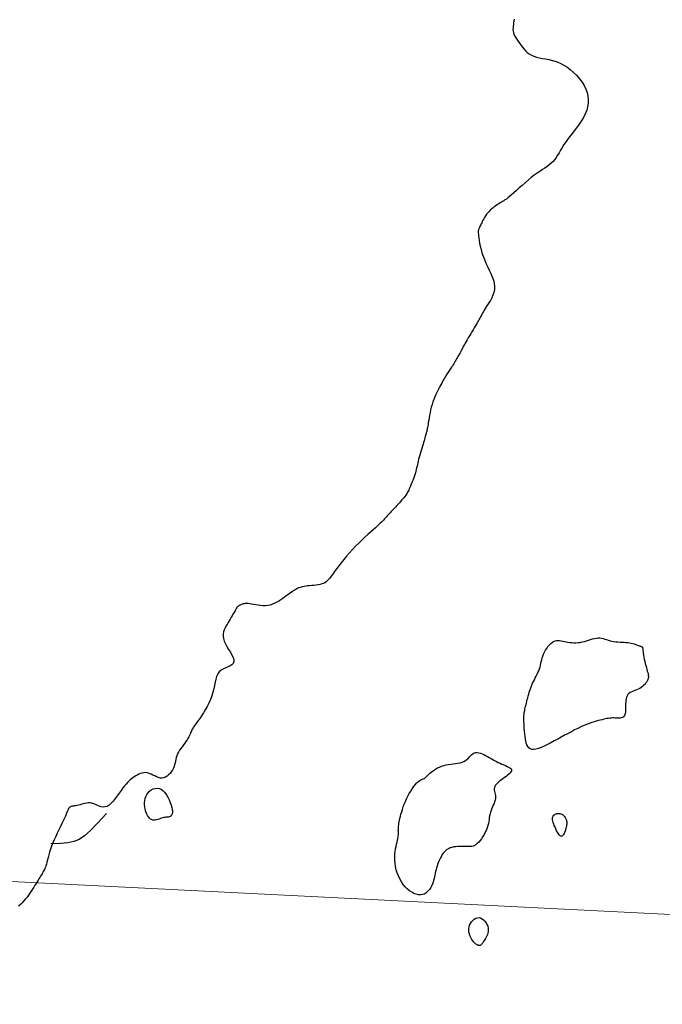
# Model space of a CAD drawing. Header units: millimetres. Extents: x 32690613 to 32693367, y 5343692 to 5344708.
# Tile 504 of 656: x 32692311 to 32692334, y 5344404 to 5344439. Entities that reach past the tile are written whole.
import ezdxf

# ---------------------------------------------------------------- set-up
doc = ezdxf.new("R2010")
doc.units = ezdxf.units.MM
doc.header["$LTSCALE"] = 20
doc.layers.get('0').update_dxf_attribs({"lineweight": 18})
doc.layers.get('Defpoints').update_dxf_attribs({"color": 11, "lineweight": 18})
doc.layers.add('02-DGM_HL_493.00', color=102, linetype='Continuous')
doc.layers.add('02-DGM_HL_493.50', color=112, linetype='Continuous')

# ---------------------------------------------------------------- blocks, each defined once
blk = doc.blocks.new('A$C78070446')
blk.add_line((4469498.77, 5342951.42), (4470248.353, 5342884.169))

msp = doc.modelspace()

# ---------------------------------------------------------------- linework, layer by layer
at = {"layer": '02-DGM_HL_493.00', "elevation": 493, "flags": 128}
for points in [[(32692328.326, 5344438.939), (32692328.316, 5344438.876), (32692328.305, 5344438.814), (32692328.295, 5344438.752), (32692328.287, 5344438.691), (32692328.283, 5344438.632), (32692328.282, 5344438.573), (32692328.288, 5344438.516), (32692328.299, 5344438.461), (32692328.317, 5344438.407), (32692328.341, 5344438.354), (32692328.369, 5344438.301), (32692328.402, 5344438.247), (32692328.439, 5344438.192), (32692328.479, 5344438.135), (32692328.522, 5344438.075), (32692328.567, 5344438.013), (32692328.615, 5344437.95), (32692328.668, 5344437.886), (32692328.725, 5344437.825), (32692328.787, 5344437.766), (32692328.856, 5344437.713), (32692328.933, 5344437.666), (32692329.017, 5344437.627), (32692329.111, 5344437.598), (32692329.212, 5344437.575), (32692329.32, 5344437.555), (32692329.434, 5344437.535), (32692329.552, 5344437.513), (32692329.675, 5344437.484), (32692329.8, 5344437.446), (32692329.927, 5344437.396), (32692330.054, 5344437.331), (32692330.18, 5344437.252), (32692330.303, 5344437.162), (32692330.42, 5344437.061), (32692330.529, 5344436.952), (32692330.629, 5344436.837), (32692330.717, 5344436.718), (32692330.792, 5344436.596), (32692330.852, 5344436.473), (32692330.896, 5344436.35), (32692330.924, 5344436.226), (32692330.937, 5344436.101), (32692330.934, 5344435.976), (32692330.915, 5344435.85), (32692330.881, 5344435.724), (32692330.831, 5344435.597), (32692330.766, 5344435.469), (32692330.689, 5344435.342), (32692330.603, 5344435.215), (32692330.511, 5344435.09), (32692330.417, 5344434.967), (32692330.323, 5344434.847), (32692330.234, 5344434.731), (32692330.152, 5344434.62), (32692330.08, 5344434.513), (32692330.017, 5344434.411), (32692329.96, 5344434.315), (32692329.907, 5344434.224), (32692329.857, 5344434.139), (32692329.806, 5344434.059), (32692329.753, 5344433.986), (32692329.696, 5344433.918), (32692329.633, 5344433.856), (32692329.563, 5344433.798), (32692329.488, 5344433.742), (32692329.407, 5344433.686), (32692329.32, 5344433.629), (32692329.229, 5344433.568), (32692329.132, 5344433.502), (32692329.031, 5344433.429), (32692328.926, 5344433.347), (32692328.819, 5344433.259), (32692328.711, 5344433.167), (32692328.604, 5344433.074), (32692328.501, 5344432.982), (32692328.404, 5344432.895), (32692328.313, 5344432.814), (32692328.232, 5344432.743), (32692328.162, 5344432.683), (32692328.101, 5344432.634), (32692328.048, 5344432.593), (32692328, 5344432.559), (32692327.957, 5344432.53), (32692327.915, 5344432.503), (32692327.874, 5344432.478), (32692327.831, 5344432.453), (32692327.785, 5344432.425), (32692327.736, 5344432.394), (32692327.685, 5344432.361), (32692327.634, 5344432.326), (32692327.583, 5344432.287), (32692327.532, 5344432.246), (32692327.483, 5344432.202), (32692327.437, 5344432.155), (32692327.393, 5344432.105), (32692327.353, 5344432.053), (32692327.316, 5344431.999), (32692327.283, 5344431.946), (32692327.252, 5344431.894), (32692327.224, 5344431.843), (32692327.2, 5344431.796), (32692327.178, 5344431.752), (32692327.159, 5344431.713), (32692327.143, 5344431.678), (32692327.129, 5344431.648), (32692327.117, 5344431.621), (32692327.106, 5344431.597), (32692327.097, 5344431.576), (32692327.089, 5344431.557), (32692327.081, 5344431.54), (32692327.074, 5344431.525), (32692327.068, 5344431.509), (32692327.063, 5344431.49), (32692327.06, 5344431.468), (32692327.058, 5344431.438), (32692327.058, 5344431.401), (32692327.061, 5344431.353), (32692327.067, 5344431.293), (32692327.076, 5344431.219), (32692327.089, 5344431.132), (32692327.106, 5344431.035), (32692327.128, 5344430.929), (32692327.156, 5344430.817), (32692327.189, 5344430.698), (32692327.229, 5344430.577), (32692327.275, 5344430.454), (32692327.329, 5344430.331), (32692327.386, 5344430.209), (32692327.444, 5344430.088), (32692327.5, 5344429.968), (32692327.55, 5344429.849), (32692327.591, 5344429.733), (32692327.62, 5344429.62), (32692327.633, 5344429.509), (32692327.629, 5344429.401), (32692327.608, 5344429.298), (32692327.576, 5344429.198), (32692327.534, 5344429.104), (32692327.486, 5344429.015), (32692327.436, 5344428.932), (32692327.386, 5344428.857), (32692327.34, 5344428.789), (32692327.301, 5344428.728), (32692327.267, 5344428.675), (32692327.239, 5344428.627), (32692327.215, 5344428.584), (32692327.193, 5344428.544), (32692327.174, 5344428.507), (32692327.155, 5344428.47), (32692327.136, 5344428.433), (32692327.116, 5344428.395), (32692327.094, 5344428.355), (32692327.071, 5344428.313), (32692327.045, 5344428.268), (32692327.018, 5344428.22), (32692326.987, 5344428.167), (32692326.954, 5344428.111), (32692326.917, 5344428.049), (32692326.877, 5344427.983), (32692326.835, 5344427.913), (32692326.791, 5344427.841), (32692326.748, 5344427.768), (32692326.705, 5344427.698), (32692326.665, 5344427.63), (32692326.628, 5344427.567), (32692326.595, 5344427.511), (32692326.568, 5344427.462), (32692326.545, 5344427.421), (32692326.526, 5344427.385), (32692326.511, 5344427.354), (32692326.497, 5344427.326), (32692326.484, 5344427.3), (32692326.473, 5344427.275), (32692326.46, 5344427.251), (32692326.447, 5344427.224), (32692326.432, 5344427.196), (32692326.416, 5344427.167), (32692326.398, 5344427.136), (32692326.38, 5344427.103), (32692326.36, 5344427.068), (32692326.34, 5344427.032), (32692326.318, 5344426.993), (32692326.295, 5344426.953), (32692326.271, 5344426.911), (32692326.246, 5344426.869), (32692326.221, 5344426.826), (32692326.195, 5344426.783), (32692326.169, 5344426.74), (32692326.144, 5344426.699), (32692326.118, 5344426.66), (32692326.093, 5344426.622), (32692326.068, 5344426.586), (32692326.044, 5344426.552), (32692326.02, 5344426.517), (32692325.996, 5344426.483), (32692325.972, 5344426.449), (32692325.948, 5344426.413), (32692325.924, 5344426.376), (32692325.9, 5344426.337), (32692325.876, 5344426.295), (32692325.851, 5344426.251), (32692325.825, 5344426.204), (32692325.798, 5344426.154), (32692325.77, 5344426.1), (32692325.739, 5344426.042), (32692325.707, 5344425.98), (32692325.673, 5344425.914), (32692325.637, 5344425.844), (32692325.6, 5344425.77), (32692325.564, 5344425.692), (32692325.527, 5344425.61), (32692325.492, 5344425.524), (32692325.459, 5344425.435), (32692325.429, 5344425.343), (32692325.402, 5344425.248), (32692325.378, 5344425.151), (32692325.357, 5344425.055), (32692325.339, 5344424.961), (32692325.323, 5344424.871), (32692325.309, 5344424.786), (32692325.296, 5344424.709), (32692325.286, 5344424.641), (32692325.276, 5344424.583), (32692325.268, 5344424.535), (32692325.26, 5344424.494), (32692325.253, 5344424.459), (32692325.246, 5344424.429), (32692325.24, 5344424.401), (32692325.233, 5344424.374), (32692325.226, 5344424.347), (32692325.219, 5344424.318), (32692325.211, 5344424.287), (32692325.201, 5344424.252), (32692325.191, 5344424.213), (32692325.179, 5344424.17), (32692325.165, 5344424.122), (32692325.149, 5344424.068), (32692325.131, 5344424.008), (32692325.111, 5344423.942), (32692325.089, 5344423.87), (32692325.066, 5344423.795), (32692325.042, 5344423.717), (32692325.019, 5344423.638), (32692324.996, 5344423.56), (32692324.975, 5344423.485), (32692324.955, 5344423.413), (32692324.939, 5344423.346), (32692324.924, 5344423.283), (32692324.911, 5344423.223), (32692324.898, 5344423.165), (32692324.885, 5344423.108), (32692324.872, 5344423.051), (32692324.856, 5344422.992), (32692324.839, 5344422.93), (32692324.818, 5344422.865), (32692324.795, 5344422.798), (32692324.771, 5344422.729), (32692324.745, 5344422.661), (32692324.719, 5344422.594), (32692324.694, 5344422.53), (32692324.669, 5344422.469), (32692324.646, 5344422.414), (32692324.625, 5344422.366), (32692324.605, 5344422.322), (32692324.587, 5344422.283), (32692324.567, 5344422.247), (32692324.547, 5344422.212), (32692324.525, 5344422.177), (32692324.5, 5344422.142), (32692324.472, 5344422.105), (32692324.439, 5344422.065), (32692324.403, 5344422.021), (32692324.363, 5344421.976), (32692324.321, 5344421.928), (32692324.276, 5344421.879), (32692324.23, 5344421.828), (32692324.182, 5344421.777), (32692324.134, 5344421.725), (32692324.087, 5344421.673), (32692324.039, 5344421.621), (32692323.992, 5344421.571), (32692323.946, 5344421.521), (32692323.902, 5344421.474), (32692323.86, 5344421.428), (32692323.82, 5344421.385), (32692323.782, 5344421.344), (32692323.748, 5344421.306), (32692323.714, 5344421.27), (32692323.679, 5344421.234), (32692323.642, 5344421.197), (32692323.6, 5344421.156), (32692323.552, 5344421.11), (32692323.496, 5344421.057), (32692323.429, 5344420.997), (32692323.351, 5344420.926), (32692323.262, 5344420.847), (32692323.166, 5344420.76), (32692323.062, 5344420.665), (32692322.955, 5344420.564), (32692322.845, 5344420.458), (32692322.734, 5344420.346), (32692322.625, 5344420.231), (32692322.519, 5344420.113), (32692322.416, 5344419.994), (32692322.319, 5344419.876), (32692322.226, 5344419.76), (32692322.14, 5344419.649), (32692322.061, 5344419.544), (32692321.989, 5344419.448), (32692321.925, 5344419.362), (32692321.87, 5344419.287), (32692321.821, 5344419.223), (32692321.777, 5344419.17), (32692321.735, 5344419.125), (32692321.693, 5344419.088), (32692321.65, 5344419.058), (32692321.601, 5344419.033), (32692321.547, 5344419.013), (32692321.484, 5344418.997), (32692321.415, 5344418.984), (32692321.341, 5344418.973), (32692321.264, 5344418.964), (32692321.187, 5344418.956), (32692321.112, 5344418.949), (32692321.04, 5344418.943), (32692320.974, 5344418.935), (32692320.916, 5344418.927), (32692320.864, 5344418.918), (32692320.817, 5344418.907), (32692320.775, 5344418.894), (32692320.735, 5344418.88), (32692320.697, 5344418.863), (32692320.659, 5344418.843), (32692320.62, 5344418.821), (32692320.579, 5344418.797), (32692320.536, 5344418.769), (32692320.49, 5344418.738), (32692320.442, 5344418.705), (32692320.391, 5344418.669), (32692320.338, 5344418.631), (32692320.282, 5344418.59), (32692320.222, 5344418.547), (32692320.16, 5344418.502), (32692320.095, 5344418.457), (32692320.026, 5344418.412), (32692319.955, 5344418.37), (32692319.881, 5344418.331), (32692319.804, 5344418.298), (32692319.724, 5344418.272), (32692319.641, 5344418.255), (32692319.556, 5344418.247), (32692319.47, 5344418.247), (32692319.383, 5344418.254), (32692319.298, 5344418.265), (32692319.216, 5344418.278), (32692319.137, 5344418.293), (32692319.064, 5344418.306), (32692318.997, 5344418.316), (32692318.938, 5344418.322), (32692318.886, 5344418.323), (32692318.841, 5344418.321), (32692318.802, 5344418.316), (32692318.768, 5344418.309), (32692318.738, 5344418.3), (32692318.711, 5344418.29), (32692318.688, 5344418.281), (32692318.667, 5344418.271), (32692318.648, 5344418.262), (32692318.63, 5344418.254), (32692318.615, 5344418.245), (32692318.6, 5344418.236), (32692318.588, 5344418.227), (32692318.576, 5344418.217), (32692318.566, 5344418.206), (32692318.556, 5344418.195), (32692318.547, 5344418.182), (32692318.537, 5344418.167), (32692318.526, 5344418.149), (32692318.514, 5344418.128), (32692318.499, 5344418.102), (32692318.482, 5344418.072), (32692318.461, 5344418.036), (32692318.436, 5344417.994), (32692318.408, 5344417.946), (32692318.377, 5344417.894), (32692318.343, 5344417.838), (32692318.308, 5344417.778), (32692318.271, 5344417.717), (32692318.234, 5344417.654), (32692318.197, 5344417.59), (32692318.16, 5344417.526), (32692318.127, 5344417.461), (32692318.097, 5344417.394), (32692318.075, 5344417.324), (32692318.062, 5344417.251), (32692318.06, 5344417.174), (32692318.071, 5344417.091), (32692318.098, 5344417.002), (32692318.14, 5344416.907), (32692318.195, 5344416.807), (32692318.255, 5344416.705), (32692318.315, 5344416.604), (32692318.37, 5344416.507), (32692318.414, 5344416.416), (32692318.44, 5344416.335), (32692318.443, 5344416.265), (32692318.42, 5344416.209), (32692318.373, 5344416.163), (32692318.309, 5344416.125), (32692318.233, 5344416.09), (32692318.151, 5344416.055), (32692318.068, 5344416.016), (32692317.991, 5344415.969), (32692317.923, 5344415.911), (32692317.871, 5344415.839), (32692317.831, 5344415.754), (32692317.801, 5344415.657), (32692317.776, 5344415.551), (32692317.753, 5344415.437), (32692317.73, 5344415.317), (32692317.701, 5344415.193), (32692317.664, 5344415.067), (32692317.617, 5344414.94), (32692317.561, 5344414.815), (32692317.498, 5344414.693), (32692317.431, 5344414.576), (32692317.363, 5344414.465), (32692317.296, 5344414.364), (32692317.233, 5344414.272), (32692317.177, 5344414.193), (32692317.13, 5344414.127), (32692317.09, 5344414.074), (32692317.058, 5344414.029), (32692317.031, 5344413.992), (32692317.01, 5344413.96), (32692316.991, 5344413.931), (32692316.975, 5344413.902), (32692316.961, 5344413.872), (32692316.946, 5344413.838), (32692316.931, 5344413.801), (32692316.915, 5344413.76), (32692316.896, 5344413.716), (32692316.875, 5344413.669), (32692316.85, 5344413.618), (32692316.821, 5344413.566), (32692316.787, 5344413.511), (32692316.748, 5344413.454), (32692316.704, 5344413.394), (32692316.658, 5344413.334), (32692316.611, 5344413.272), (32692316.566, 5344413.209), (32692316.523, 5344413.146), (32692316.484, 5344413.082), (32692316.452, 5344413.018), (32692316.427, 5344412.955), (32692316.407, 5344412.891), (32692316.392, 5344412.828), (32692316.378, 5344412.765), (32692316.365, 5344412.702), (32692316.349, 5344412.639), (32692316.33, 5344412.576), (32692316.305, 5344412.512), (32692316.272, 5344412.449), (32692316.233, 5344412.387), (32692316.187, 5344412.329), (32692316.137, 5344412.276), (32692316.082, 5344412.231), (32692316.024, 5344412.196), (32692315.963, 5344412.173), (32692315.901, 5344412.163), (32692315.839, 5344412.167), (32692315.776, 5344412.184), (32692315.712, 5344412.21), (32692315.648, 5344412.241), (32692315.584, 5344412.274), (32692315.521, 5344412.306), (32692315.457, 5344412.333), (32692315.394, 5344412.351), (32692315.331, 5344412.359), (32692315.269, 5344412.356), (32692315.208, 5344412.345), (32692315.148, 5344412.326), (32692315.09, 5344412.302), (32692315.033, 5344412.273), (32692314.979, 5344412.241), (32692314.927, 5344412.208), (32692314.877, 5344412.175), (32692314.829, 5344412.14), (32692314.782, 5344412.102), (32692314.734, 5344412.06), (32692314.686, 5344412.012), (32692314.636, 5344411.956), (32692314.582, 5344411.892), (32692314.525, 5344411.817), (32692314.463, 5344411.731), (32692314.398, 5344411.638), (32692314.329, 5344411.542), (32692314.258, 5344411.447), (32692314.185, 5344411.358), (32692314.112, 5344411.279), (32692314.039, 5344411.215), (32692313.967, 5344411.17), (32692313.896, 5344411.147), (32692313.826, 5344411.143), (32692313.759, 5344411.154), (32692313.692, 5344411.175), (32692313.626, 5344411.203), (32692313.561, 5344411.233), (32692313.497, 5344411.26), (32692313.434, 5344411.28), (32692313.371, 5344411.29), (32692313.309, 5344411.291), (32692313.248, 5344411.285), (32692313.188, 5344411.273), (32692313.129, 5344411.258), (32692313.072, 5344411.241), (32692313.017, 5344411.224), (32692312.964, 5344411.21), (32692312.914, 5344411.199), (32692312.866, 5344411.192), (32692312.821, 5344411.186), (32692312.78, 5344411.18), (32692312.742, 5344411.174), (32692312.707, 5344411.166), (32692312.677, 5344411.154), (32692312.65, 5344411.138), (32692312.628, 5344411.116), (32692312.608, 5344411.088), (32692312.59, 5344411.053), (32692312.572, 5344411.01), (32692312.552, 5344410.959), (32692312.528, 5344410.899), (32692312.5, 5344410.829), (32692312.465, 5344410.75), (32692312.423, 5344410.66), (32692312.375, 5344410.561), (32692312.322, 5344410.455), (32692312.267, 5344410.343), (32692312.211, 5344410.228), (32692312.155, 5344410.111), (32692312.103, 5344409.993), (32692312.054, 5344409.877), (32692312.012, 5344409.765), (32692311.975, 5344409.656), (32692311.942, 5344409.553), (32692311.914, 5344409.455), (32692311.889, 5344409.363), (32692311.867, 5344409.279), (32692311.847, 5344409.203), (32692311.828, 5344409.135), (32692311.81, 5344409.076), (32692311.792, 5344409.025), (32692311.774, 5344408.98), (32692311.756, 5344408.94), (32692311.737, 5344408.903), (32692311.718, 5344408.868), (32692311.697, 5344408.832), (32692311.674, 5344408.795), (32692311.65, 5344408.755), (32692311.623, 5344408.712), (32692311.595, 5344408.665), (32692311.564, 5344408.616), (32692311.532, 5344408.563), (32692311.498, 5344408.507), (32692311.462, 5344408.447), (32692311.423, 5344408.385), (32692311.383, 5344408.319), (32692311.341, 5344408.251), (32692311.296, 5344408.182), (32692311.249, 5344408.111), (32692311.2, 5344408.041), (32692311.147, 5344407.971), (32692311.092, 5344407.902), (32692311.033, 5344407.836), (32692310.972, 5344407.772), (32692310.909, 5344407.711), (32692310.847, 5344407.652)], [(32692313.949, 5344410.919), (32692313.63, 5344410.576), (32692313.378, 5344410.318), (32692313.17, 5344410.132), (32692312.983, 5344410.005), (32692312.795, 5344409.926), (32692312.582, 5344409.88), (32692312.321, 5344409.856), (32692311.989, 5344409.842)]]:
    msp.add_lwpolyline(points, dxfattribs=at)
msp.add_lwpolyline([(32692315.581, 5344410.685), (32692315.54, 5344410.7), (32692315.501, 5344410.723), (32692315.464, 5344410.755), (32692315.43, 5344410.795), (32692315.398, 5344410.842), (32692315.37, 5344410.895), (32692315.345, 5344410.953), (32692315.324, 5344411.017), (32692315.306, 5344411.085), (32692315.294, 5344411.156), (32692315.288, 5344411.229), (32692315.287, 5344411.303), (32692315.295, 5344411.377), (32692315.31, 5344411.45), (32692315.334, 5344411.52), (32692315.368, 5344411.586), (32692315.412, 5344411.647), (32692315.465, 5344411.702), (32692315.526, 5344411.747), (32692315.591, 5344411.782), (32692315.66, 5344411.804), (32692315.731, 5344411.811), (32692315.803, 5344411.801), (32692315.872, 5344411.772), (32692315.939, 5344411.724), (32692316.001, 5344411.658), (32692316.059, 5344411.579), (32692316.111, 5344411.492), (32692316.157, 5344411.399), (32692316.196, 5344411.306), (32692316.227, 5344411.216), (32692316.25, 5344411.134), (32692316.265, 5344411.062), (32692316.271, 5344411.001), (32692316.27, 5344410.949), (32692316.262, 5344410.906), (32692316.25, 5344410.872), (32692316.232, 5344410.845), (32692316.211, 5344410.824), (32692316.188, 5344410.809), (32692316.162, 5344410.799), (32692316.135, 5344410.793), (32692316.106, 5344410.789), (32692316.075, 5344410.787), (32692316.042, 5344410.784), (32692316.007, 5344410.781), (32692315.97, 5344410.775), (32692315.931, 5344410.767), (32692315.89, 5344410.754), (32692315.847, 5344410.738), (32692315.803, 5344410.721), (32692315.758, 5344410.705), (32692315.713, 5344410.692), (32692315.668, 5344410.683), (32692315.624, 5344410.68)], close=True, dxfattribs=at)
at = {"layer": '02-DGM_HL_493.50', "elevation": 493.5, "flags": 128}
for points in [[(32692330.158, 5344416.974), (32692330.222, 5344416.962), (32692330.29, 5344416.953), (32692330.359, 5344416.946), (32692330.43, 5344416.943), (32692330.503, 5344416.943), (32692330.576, 5344416.946), (32692330.651, 5344416.954), (32692330.725, 5344416.967), (32692330.8, 5344416.985), (32692330.873, 5344417.006), (32692330.946, 5344417.029), (32692331.018, 5344417.052), (32692331.088, 5344417.074), (32692331.157, 5344417.092), (32692331.223, 5344417.105), (32692331.287, 5344417.112), (32692331.348, 5344417.11), (32692331.407, 5344417.102), (32692331.465, 5344417.088), (32692331.523, 5344417.071), (32692331.582, 5344417.051), (32692331.642, 5344417.032), (32692331.704, 5344417.013), (32692331.769, 5344416.997), (32692331.838, 5344416.985), (32692331.91, 5344416.976), (32692331.984, 5344416.97), (32692332.058, 5344416.966), (32692332.132, 5344416.962), (32692332.204, 5344416.958), (32692332.273, 5344416.954), (32692332.338, 5344416.947), (32692332.399, 5344416.938), (32692332.454, 5344416.926), (32692332.505, 5344416.913), (32692332.552, 5344416.899), (32692332.594, 5344416.885), (32692332.633, 5344416.871), (32692332.668, 5344416.858), (32692332.7, 5344416.846), (32692332.728, 5344416.836), (32692332.754, 5344416.828), (32692332.777, 5344416.821), (32692332.796, 5344416.814), (32692332.813, 5344416.808), (32692332.827, 5344416.801), (32692332.838, 5344416.793), (32692332.846, 5344416.784), (32692332.851, 5344416.773), (32692332.855, 5344416.759), (32692332.857, 5344416.741), (32692332.858, 5344416.718), (32692332.86, 5344416.689), (32692332.863, 5344416.654), (32692332.868, 5344416.612), (32692332.875, 5344416.561), (32692332.885, 5344416.501), (32692332.899, 5344416.434), (32692332.914, 5344416.362), (32692332.931, 5344416.287), (32692332.949, 5344416.211), (32692332.968, 5344416.136), (32692332.986, 5344416.065), (32692333.004, 5344416), (32692333.02, 5344415.942), (32692333.034, 5344415.89), (32692333.046, 5344415.844), (32692333.054, 5344415.801), (32692333.059, 5344415.762), (32692333.059, 5344415.724), (32692333.053, 5344415.686), (32692333.042, 5344415.647), (32692333.025, 5344415.606), (32692333.002, 5344415.564), (32692332.973, 5344415.522), (32692332.938, 5344415.48), (32692332.899, 5344415.439), (32692332.855, 5344415.4), (32692332.806, 5344415.364), (32692332.754, 5344415.332), (32692332.698, 5344415.304), (32692332.639, 5344415.28), (32692332.581, 5344415.257), (32692332.523, 5344415.234), (32692332.469, 5344415.21), (32692332.418, 5344415.183), (32692332.373, 5344415.151), (32692332.336, 5344415.114), (32692332.307, 5344415.071), (32692332.286, 5344415.021), (32692332.271, 5344414.966), (32692332.262, 5344414.908), (32692332.257, 5344414.847), (32692332.254, 5344414.785), (32692332.254, 5344414.723), (32692332.253, 5344414.662), (32692332.252, 5344414.604), (32692332.25, 5344414.548), (32692332.246, 5344414.497), (32692332.239, 5344414.449), (32692332.228, 5344414.407), (32692332.214, 5344414.37), (32692332.195, 5344414.339), (32692332.171, 5344414.315), (32692332.141, 5344414.298), (32692332.106, 5344414.288), (32692332.067, 5344414.282), (32692332.024, 5344414.28), (32692331.979, 5344414.281), (32692331.933, 5344414.284), (32692331.885, 5344414.286), (32692331.837, 5344414.287), (32692331.789, 5344414.287), (32692331.742, 5344414.284), (32692331.694, 5344414.279), (32692331.644, 5344414.272), (32692331.593, 5344414.263), (32692331.54, 5344414.252), (32692331.484, 5344414.24), (32692331.424, 5344414.227), (32692331.36, 5344414.211), (32692331.291, 5344414.194), (32692331.218, 5344414.174), (32692331.14, 5344414.151), (32692331.058, 5344414.125), (32692330.97, 5344414.094), (32692330.878, 5344414.059), (32692330.78, 5344414.018), (32692330.677, 5344413.971), (32692330.569, 5344413.919), (32692330.456, 5344413.863), (32692330.341, 5344413.803), (32692330.223, 5344413.741), (32692330.102, 5344413.676), (32692329.981, 5344413.609), (32692329.858, 5344413.542), (32692329.736, 5344413.475), (32692329.615, 5344413.41), (32692329.498, 5344413.349), (32692329.385, 5344413.294), (32692329.278, 5344413.247), (32692329.179, 5344413.211), (32692329.09, 5344413.186), (32692329.011, 5344413.175), (32692328.944, 5344413.18), (32692328.888, 5344413.2), (32692328.842, 5344413.233), (32692328.805, 5344413.278), (32692328.776, 5344413.334), (32692328.752, 5344413.4), (32692328.733, 5344413.473), (32692328.718, 5344413.553), (32692328.706, 5344413.638), (32692328.695, 5344413.727), (32692328.687, 5344413.817), (32692328.68, 5344413.906), (32692328.676, 5344413.993), (32692328.672, 5344414.075), (32692328.67, 5344414.151), (32692328.668, 5344414.218), (32692328.668, 5344414.276), (32692328.668, 5344414.325), (32692328.669, 5344414.368), (32692328.672, 5344414.406), (32692328.676, 5344414.442), (32692328.681, 5344414.477), (32692328.687, 5344414.513), (32692328.695, 5344414.553), (32692328.705, 5344414.597), (32692328.716, 5344414.647), (32692328.728, 5344414.7), (32692328.742, 5344414.756), (32692328.756, 5344414.815), (32692328.772, 5344414.876), (32692328.788, 5344414.939), (32692328.804, 5344415.002), (32692328.822, 5344415.065), (32692328.839, 5344415.128), (32692328.858, 5344415.192), (32692328.878, 5344415.255), (32692328.899, 5344415.318), (32692328.923, 5344415.382), (32692328.948, 5344415.445), (32692328.975, 5344415.509), (32692329.005, 5344415.573), (32692329.037, 5344415.636), (32692329.069, 5344415.7), (32692329.102, 5344415.764), (32692329.134, 5344415.828), (32692329.164, 5344415.892), (32692329.191, 5344415.955), (32692329.215, 5344416.019), (32692329.235, 5344416.082), (32692329.252, 5344416.145), (32692329.267, 5344416.209), (32692329.281, 5344416.273), (32692329.297, 5344416.338), (32692329.314, 5344416.403), (32692329.336, 5344416.469), (32692329.361, 5344416.537), (32692329.393, 5344416.605), (32692329.43, 5344416.674), (32692329.471, 5344416.74), (32692329.516, 5344416.803), (32692329.563, 5344416.861), (32692329.613, 5344416.911), (32692329.665, 5344416.954), (32692329.716, 5344416.987), (32692329.768, 5344417.008), (32692329.82, 5344417.02), (32692329.872, 5344417.023), (32692329.926, 5344417.02), (32692329.981, 5344417.011), (32692330.037, 5344417), (32692330.096, 5344416.987)], [(32692325.147, 5344412.152), (32692325.173, 5344412.169), (32692325.198, 5344412.191), (32692325.224, 5344412.215), (32692325.251, 5344412.243), (32692325.281, 5344412.273), (32692325.314, 5344412.306), (32692325.352, 5344412.34), (32692325.394, 5344412.376), (32692325.443, 5344412.414), (32692325.497, 5344412.451), (32692325.557, 5344412.488), (32692325.621, 5344412.523), (32692325.69, 5344412.556), (32692325.763, 5344412.587), (32692325.84, 5344412.613), (32692325.92, 5344412.634), (32692326.004, 5344412.651), (32692326.088, 5344412.663), (32692326.174, 5344412.674), (32692326.257, 5344412.684), (32692326.339, 5344412.695), (32692326.416, 5344412.71), (32692326.488, 5344412.729), (32692326.553, 5344412.755), (32692326.611, 5344412.789), (32692326.662, 5344412.829), (32692326.708, 5344412.872), (32692326.75, 5344412.916), (32692326.791, 5344412.959), (32692326.831, 5344412.997), (32692326.873, 5344413.029), (32692326.917, 5344413.052), (32692326.965, 5344413.064), (32692327.017, 5344413.065), (32692327.073, 5344413.058), (32692327.131, 5344413.043), (32692327.191, 5344413.021), (32692327.253, 5344412.995), (32692327.317, 5344412.964), (32692327.38, 5344412.931), (32692327.444, 5344412.896), (32692327.508, 5344412.861), (32692327.572, 5344412.825), (32692327.636, 5344412.79), (32692327.7, 5344412.755), (32692327.764, 5344412.721), (32692327.828, 5344412.689), (32692327.891, 5344412.659), (32692327.955, 5344412.631), (32692328.016, 5344412.606), (32692328.073, 5344412.581), (32692328.125, 5344412.557), (32692328.168, 5344412.532), (32692328.202, 5344412.507), (32692328.224, 5344412.48), (32692328.233, 5344412.45), (32692328.227, 5344412.417), (32692328.207, 5344412.382), (32692328.176, 5344412.344), (32692328.137, 5344412.305), (32692328.09, 5344412.265), (32692328.038, 5344412.224), (32692327.983, 5344412.183), (32692327.928, 5344412.143), (32692327.874, 5344412.104), (32692327.823, 5344412.066), (32692327.775, 5344412.028), (32692327.732, 5344411.99), (32692327.695, 5344411.951), (32692327.664, 5344411.913), (32692327.641, 5344411.873), (32692327.626, 5344411.831), (32692327.621, 5344411.788), (32692327.623, 5344411.744), (32692327.631, 5344411.698), (32692327.641, 5344411.65), (32692327.651, 5344411.6), (32692327.66, 5344411.549), (32692327.665, 5344411.496), (32692327.663, 5344411.442), (32692327.653, 5344411.387), (32692327.636, 5344411.33), (32692327.614, 5344411.272), (32692327.589, 5344411.212), (32692327.562, 5344411.152), (32692327.535, 5344411.09), (32692327.51, 5344411.028), (32692327.488, 5344410.965), (32692327.472, 5344410.901), (32692327.459, 5344410.837), (32692327.448, 5344410.771), (32692327.438, 5344410.704), (32692327.427, 5344410.635), (32692327.414, 5344410.564), (32692327.396, 5344410.491), (32692327.373, 5344410.415), (32692327.343, 5344410.336), (32692327.307, 5344410.257), (32692327.266, 5344410.178), (32692327.22, 5344410.102), (32692327.173, 5344410.029), (32692327.123, 5344409.963), (32692327.073, 5344409.905), (32692327.023, 5344409.856), (32692326.975, 5344409.818), (32692326.928, 5344409.789), (32692326.881, 5344409.77), (32692326.833, 5344409.757), (32692326.783, 5344409.75), (32692326.731, 5344409.748), (32692326.675, 5344409.748), (32692326.615, 5344409.75), (32692326.55, 5344409.752), (32692326.481, 5344409.754), (32692326.41, 5344409.754), (32692326.337, 5344409.752), (32692326.265, 5344409.747), (32692326.195, 5344409.737), (32692326.127, 5344409.723), (32692326.064, 5344409.703), (32692326.007, 5344409.676), (32692325.955, 5344409.644), (32692325.907, 5344409.606), (32692325.864, 5344409.564), (32692325.825, 5344409.517), (32692325.79, 5344409.467), (32692325.757, 5344409.414), (32692325.727, 5344409.358), (32692325.699, 5344409.301), (32692325.673, 5344409.242), (32692325.648, 5344409.182), (32692325.626, 5344409.121), (32692325.606, 5344409.059), (32692325.587, 5344408.996), (32692325.57, 5344408.933), (32692325.555, 5344408.87), (32692325.541, 5344408.807), (32692325.528, 5344408.744), (32692325.515, 5344408.682), (32692325.501, 5344408.619), (32692325.485, 5344408.557), (32692325.466, 5344408.495), (32692325.444, 5344408.433), (32692325.418, 5344408.372), (32692325.386, 5344408.312), (32692325.35, 5344408.254), (32692325.308, 5344408.2), (32692325.26, 5344408.151), (32692325.208, 5344408.11), (32692325.15, 5344408.077), (32692325.088, 5344408.055), (32692325.02, 5344408.046), (32692324.947, 5344408.05), (32692324.87, 5344408.067), (32692324.791, 5344408.098), (32692324.711, 5344408.14), (32692324.632, 5344408.194), (32692324.554, 5344408.258), (32692324.48, 5344408.332), (32692324.411, 5344408.416), (32692324.349, 5344408.509), (32692324.293, 5344408.609), (32692324.243, 5344408.714), (32692324.201, 5344408.823), (32692324.167, 5344408.935), (32692324.141, 5344409.048), (32692324.123, 5344409.16), (32692324.113, 5344409.27), (32692324.111, 5344409.376), (32692324.117, 5344409.478), (32692324.129, 5344409.575), (32692324.144, 5344409.667), (32692324.162, 5344409.754), (32692324.18, 5344409.834), (32692324.198, 5344409.908), (32692324.213, 5344409.974), (32692324.224, 5344410.034), (32692324.232, 5344410.087), (32692324.236, 5344410.134), (32692324.239, 5344410.177), (32692324.24, 5344410.217), (32692324.24, 5344410.254), (32692324.239, 5344410.289), (32692324.238, 5344410.323), (32692324.239, 5344410.358), (32692324.24, 5344410.394), (32692324.243, 5344410.432), (32692324.247, 5344410.473), (32692324.252, 5344410.517), (32692324.26, 5344410.566), (32692324.269, 5344410.619), (32692324.281, 5344410.679), (32692324.296, 5344410.746), (32692324.313, 5344410.818), (32692324.333, 5344410.896), (32692324.357, 5344410.978), (32692324.384, 5344411.064), (32692324.414, 5344411.154), (32692324.449, 5344411.246), (32692324.488, 5344411.34), (32692324.531, 5344411.434), (32692324.577, 5344411.528), (32692324.626, 5344411.62), (32692324.677, 5344411.708), (32692324.728, 5344411.789), (32692324.778, 5344411.864), (32692324.827, 5344411.929), (32692324.874, 5344411.984), (32692324.917, 5344412.027), (32692324.957, 5344412.059), (32692324.994, 5344412.083), (32692325.029, 5344412.101), (32692325.061, 5344412.115), (32692325.092, 5344412.126), (32692325.12, 5344412.138)], [(32692329.974, 5344410.116), (32692329.946, 5344410.133), (32692329.915, 5344410.164), (32692329.884, 5344410.205), (32692329.852, 5344410.255), (32692329.822, 5344410.311), (32692329.792, 5344410.371), (32692329.765, 5344410.432), (32692329.74, 5344410.491), (32692329.719, 5344410.546), (32692329.701, 5344410.598), (32692329.688, 5344410.645), (32692329.679, 5344410.689), (32692329.675, 5344410.729), (32692329.677, 5344410.765), (32692329.684, 5344410.798), (32692329.696, 5344410.827), (32692329.715, 5344410.853), (32692329.74, 5344410.875), (32692329.768, 5344410.893), (32692329.8, 5344410.907), (32692329.834, 5344410.917), (32692329.869, 5344410.922), (32692329.904, 5344410.922), (32692329.939, 5344410.918), (32692329.971, 5344410.908), (32692330.002, 5344410.894), (32692330.03, 5344410.877), (32692330.057, 5344410.856), (32692330.081, 5344410.833), (32692330.102, 5344410.808), (32692330.12, 5344410.782), (32692330.136, 5344410.755), (32692330.149, 5344410.729), (32692330.16, 5344410.704), (32692330.168, 5344410.678), (32692330.173, 5344410.653), (32692330.177, 5344410.629), (32692330.179, 5344410.605), (32692330.18, 5344410.581), (32692330.179, 5344410.558), (32692330.177, 5344410.535), (32692330.175, 5344410.512), (32692330.171, 5344410.488), (32692330.165, 5344410.463), (32692330.159, 5344410.437), (32692330.151, 5344410.407), (32692330.141, 5344410.375), (32692330.13, 5344410.339), (32692330.118, 5344410.299), (32692330.103, 5344410.258), (32692330.087, 5344410.217), (32692330.068, 5344410.18), (32692330.048, 5344410.149), (32692330.026, 5344410.126), (32692330.001, 5344410.114)], [(32692327.406, 5344406.874), (32692327.411, 5344406.814), (32692327.408, 5344406.756), (32692327.398, 5344406.701), (32692327.381, 5344406.648), (32692327.36, 5344406.599), (32692327.337, 5344406.553), (32692327.312, 5344406.51), (32692327.288, 5344406.47), (32692327.265, 5344406.433), (32692327.245, 5344406.399), (32692327.225, 5344406.369), (32692327.207, 5344406.342), (32692327.189, 5344406.319), (32692327.172, 5344406.3), (32692327.155, 5344406.285), (32692327.138, 5344406.273), (32692327.121, 5344406.265), (32692327.104, 5344406.261), (32692327.086, 5344406.261), (32692327.069, 5344406.263), (32692327.051, 5344406.268), (32692327.033, 5344406.276), (32692327.014, 5344406.285), (32692326.996, 5344406.296), (32692326.978, 5344406.309), (32692326.959, 5344406.323), (32692326.94, 5344406.34), (32692326.921, 5344406.36), (32692326.9, 5344406.383), (32692326.879, 5344406.41), (32692326.857, 5344406.441), (32692326.834, 5344406.478), (32692326.81, 5344406.52), (32692326.786, 5344406.567), (32692326.764, 5344406.618), (32692326.745, 5344406.673), (32692326.731, 5344406.73), (32692326.723, 5344406.79), (32692326.724, 5344406.852), (32692326.734, 5344406.915), (32692326.754, 5344406.978), (32692326.785, 5344407.039), (32692326.823, 5344407.096), (32692326.868, 5344407.147), (32692326.919, 5344407.19), (32692326.973, 5344407.222), (32692327.029, 5344407.241), (32692327.085, 5344407.246), (32692327.141, 5344407.233), (32692327.195, 5344407.206), (32692327.245, 5344407.167), (32692327.291, 5344407.118), (32692327.331, 5344407.062), (32692327.365, 5344407.001), (32692327.39, 5344406.938)]]:
    msp.add_lwpolyline(points, close=True, dxfattribs=at)

# ---------------------------------------------------------------- block references
at = {"layer": 'Defpoints', "rotation": 2.237485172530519}
msp.add_blockref('A$C78070446', (28434719.524, -168960.664), dxfattribs=at)

doc.saveas('drawing.dxf')
